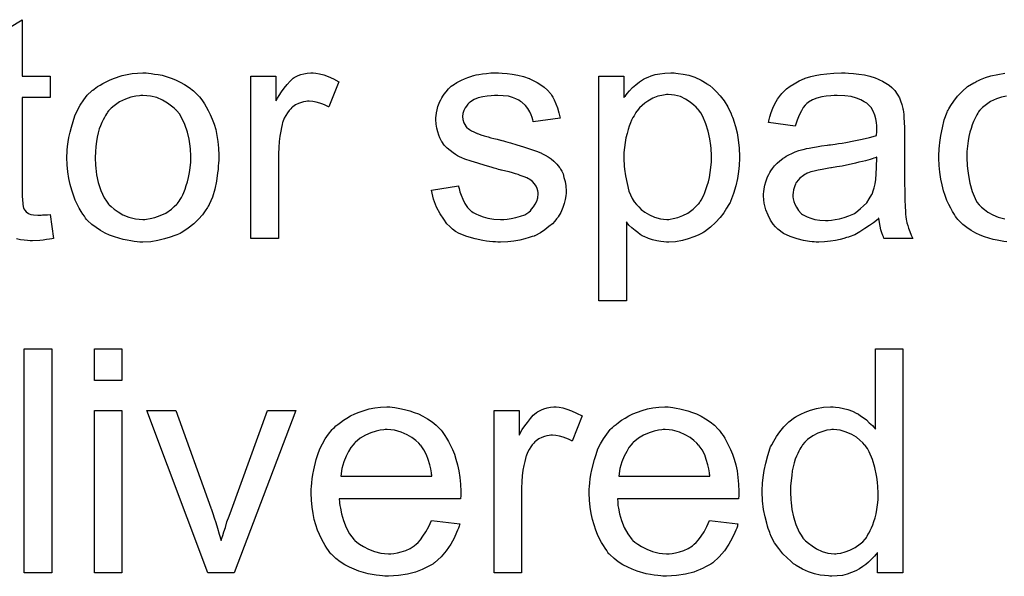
# Model space of a CAD drawing. Extents: x -1.5 to 9, y -3 to 5.
# Tile 280 of 368: x 6.436 to 6.788, y 0.155 to 0.354. Entities that reach past the tile are written whole.
import ezdxf

# ---------------------------------------------------------------- set-up
doc = ezdxf.new("R2010")
doc.units = 0
doc.layers.add('qfn16-30-34-a_mechanical_19', color=1, linetype='CONTINUOUS')

msp = doc.modelspace()

# ---------------------------------------------------------------- linework, layer by layer
at = {"layer": 'qfn16-30-34-a_mechanical_19', "color": 1}
for points in [[(6.426858, 0.348092), (6.436692, 0.353993), (6.436692, 0.333745)], [(6.481815, 0.334902), (6.482856, 0.334787), (6.484014, 0.334555), (6.485286, 0.334324), (6.48679, 0.334093), (6.489914, 0.333051), (6.491534, 0.332473), (6.493154, 0.331663), (6.494774, 0.330853), (6.496393, 0.329696), (6.497898, 0.328539), (6.499402, 0.327151), (6.499517, 0.327035), (6.499749, 0.326803), (6.500096, 0.326341), (6.500559, 0.325762), (6.501137, 0.324952), (6.501831, 0.323911), (6.502525, 0.322754), (6.50322, 0.321481), (6.503914, 0.320093), (6.504608, 0.318357), (6.505302, 0.316622), (6.505881, 0.314655), (6.506344, 0.312572), (6.506691, 0.310374), (6.506922, 0.30806), (6.507038, 0.305515), (6.507038, 0.305399), (6.507038, 0.305052), (6.507038, 0.304473), (6.507038, 0.303663), (6.506922, 0.302738), (6.506806, 0.301581), (6.506806, 0.300424), (6.506575, 0.299151), (6.506228, 0.296259), (6.505534, 0.293366), (6.504724, 0.290474), (6.503567, 0.287813), (6.503567, 0.287697), (6.503451, 0.287581), (6.50322, 0.287234), (6.502988, 0.286771), (6.502178, 0.285614), (6.501137, 0.284226), (6.499749, 0.282606), (6.498013, 0.280986), (6.496046, 0.279366), (6.493732, 0.277862), (6.493617, 0.277862), (6.493501, 0.277747), (6.493154, 0.277515), (6.492575, 0.277284), (6.491997, 0.277053), (6.491303, 0.276821), (6.489567, 0.276127), (6.4876, 0.275548), (6.485171, 0.27497), (6.482625, 0.274507), (6.479848, 0.274391), (6.478691, 0.274391), (6.477766, 0.274507), (6.476724, 0.274623), (6.475567, 0.274854), (6.474179, 0.275086), (6.472791, 0.275317), (6.469667, 0.276243), (6.467931, 0.276937), (6.466311, 0.277631), (6.464692, 0.278557), (6.463072, 0.279598), (6.461568, 0.280755), (6.460064, 0.282143), (6.459948, 0.282259), (6.459717, 0.28249), (6.459369, 0.282953), (6.458907, 0.283647), (6.458328, 0.284457), (6.45775, 0.285383), (6.457055, 0.28654), (6.456361, 0.287928), (6.455667, 0.289432), (6.454973, 0.291168), (6.454394, 0.293019), (6.453816, 0.294986), (6.453353, 0.297184), (6.453006, 0.299498), (6.452775, 0.302044), (6.452659, 0.304705), (6.452659, 0.304936), (6.452659, 0.305399), (6.452775, 0.306209), (6.452775, 0.307366), (6.45289, 0.308639), (6.453122, 0.310258), (6.453353, 0.311878), (6.453816, 0.313729), (6.454279, 0.315581), (6.454857, 0.317548), (6.455551, 0.31963), (6.456477, 0.321597), (6.457403, 0.323448), (6.458675, 0.325299), (6.459948, 0.327035), (6.461568, 0.328539), (6.461683, 0.328655), (6.461915, 0.32877), (6.462378, 0.329118), (6.462956, 0.32958), (6.46365, 0.330043), (6.464576, 0.330622), (6.465502, 0.3312), (6.466658, 0.331779), (6.467931, 0.332357), (6.46932, 0.332936), (6.472444, 0.333977), (6.47603, 0.334787), (6.477881, 0.334902), (6.479848, 0.335018), (6.481005, 0.335018), (6.481815, 0.334902)], [(6.541748, 0.334902), (6.54302, 0.334671), (6.544525, 0.334208), (6.546144, 0.33363), (6.547996, 0.33282), (6.549962, 0.331779), (6.546376, 0.322754), (6.54626, 0.32287), (6.545797, 0.323101), (6.545103, 0.323448), (6.544177, 0.323795), (6.543136, 0.324142), (6.541864, 0.32449), (6.540591, 0.324721), (6.539318, 0.324837), (6.53874, 0.324837), (6.538161, 0.324721), (6.537351, 0.324605), (6.536541, 0.324374), (6.5355, 0.324027), (6.534459, 0.323564), (6.533533, 0.32287), (6.533417, 0.322754), (6.53307, 0.322523), (6.532723, 0.32206), (6.532145, 0.321481), (6.531566, 0.320671), (6.530988, 0.319746), (6.530409, 0.318704), (6.529946, 0.317432), (6.529831, 0.3172), (6.529715, 0.316506), (6.529484, 0.315465), (6.529136, 0.314077), (6.528789, 0.312341), (6.528558, 0.310374), (6.528442, 0.308291), (6.528327, 0.305978), (6.528327, 0.275664), (6.518492, 0.275664), (6.518492, 0.333745), (6.527401, 0.333745), (6.527401, 0.324952), (6.527517, 0.325068), (6.52798, 0.325878), (6.528558, 0.326919), (6.529484, 0.328192), (6.530409, 0.329465), (6.53145, 0.330853), (6.532492, 0.33201), (6.533533, 0.332936), (6.533649, 0.333051), (6.533996, 0.333283), (6.53469, 0.33363), (6.535384, 0.333977), (6.53631, 0.334324), (6.537467, 0.334671), (6.538624, 0.334902), (6.539897, 0.335018), (6.540707, 0.335018), (6.541748, 0.334902)], [(6.608391, 0.334902), (6.610127, 0.334787), (6.611978, 0.334555), (6.613945, 0.334093), (6.616027, 0.33363), (6.617994, 0.332936), (6.61811, 0.332936), (6.618225, 0.33282), (6.618804, 0.332589), (6.61973, 0.332126), (6.620887, 0.331547), (6.622159, 0.330737), (6.623432, 0.329812), (6.624589, 0.32877), (6.62563, 0.327613), (6.625746, 0.327498), (6.625977, 0.327035), (6.62644, 0.326225), (6.627019, 0.325299), (6.627597, 0.323911), (6.628176, 0.322407), (6.628639, 0.320671), (6.629101, 0.318704), (6.619498, 0.317432), (6.619498, 0.317663), (6.619382, 0.318126), (6.619151, 0.318936), (6.618804, 0.319977), (6.618225, 0.321019), (6.617531, 0.322175), (6.616721, 0.323332), (6.615564, 0.324374), (6.615449, 0.32449), (6.614986, 0.324721), (6.614292, 0.325184), (6.61325, 0.325647), (6.612093, 0.326109), (6.610589, 0.326572), (6.608738, 0.326803), (6.606771, 0.326919), (6.605614, 0.326919), (6.604457, 0.326803), (6.602953, 0.326688), (6.601449, 0.326341), (6.599829, 0.325994), (6.598325, 0.325415), (6.597052, 0.324605), (6.596937, 0.32449), (6.59659, 0.324258), (6.596127, 0.323795), (6.595664, 0.323101), (6.595086, 0.322407), (6.594623, 0.321481), (6.594276, 0.32044), (6.59416, 0.319399), (6.59416, 0.319283), (6.59416, 0.319052), (6.594276, 0.318704), (6.594276, 0.318242), (6.594623, 0.317085), (6.595317, 0.315928), (6.595433, 0.315812), (6.595548, 0.315696), (6.59578, 0.315349), (6.596243, 0.315002), (6.596705, 0.314655), (6.5974, 0.314192), (6.598209, 0.313845), (6.599135, 0.313382), (6.599251, 0.313382), (6.599482, 0.313267), (6.599945, 0.313151), (6.600755, 0.312804), (6.601912, 0.312457), (6.603416, 0.31211), (6.604342, 0.311762), (6.605383, 0.311531), (6.60654, 0.311184), (6.607812, 0.310837), (6.607928, 0.310837), (6.608275, 0.310721), (6.608854, 0.310606), (6.609548, 0.310374), (6.610358, 0.310143), (6.611399, 0.309911), (6.613597, 0.309217), (6.616027, 0.308523), (6.618457, 0.307713), (6.620655, 0.306903), (6.621581, 0.306556), (6.622391, 0.306209), (6.622622, 0.306093), (6.623085, 0.305862), (6.623779, 0.305515), (6.62482, 0.304936), (6.625862, 0.304242), (6.626903, 0.303316), (6.627944, 0.302275), (6.62887, 0.301118), (6.628986, 0.301002), (6.629217, 0.30054), (6.62968, 0.299845), (6.630143, 0.298804), (6.63049, 0.297531), (6.630953, 0.296143), (6.631184, 0.294523), (6.6313, 0.292672), (6.6313, 0.292441), (6.6313, 0.291862), (6.631184, 0.290937), (6.630953, 0.289664), (6.630605, 0.288275), (6.630027, 0.286771), (6.629333, 0.285036), (6.628407, 0.283416), (6.628291, 0.283185), (6.627829, 0.282722), (6.62725, 0.281912), (6.626324, 0.280986), (6.625052, 0.279945), (6.623663, 0.278788), (6.622044, 0.277747), (6.620077, 0.276705), (6.619961, 0.276705), (6.619845, 0.27659), (6.619151, 0.276358), (6.617994, 0.276011), (6.61649, 0.275548), (6.614639, 0.275086), (6.612556, 0.274738), (6.610358, 0.274507), (6.607812, 0.274391), (6.606771, 0.274391), (6.605961, 0.274507), (6.605036, 0.274507), (6.603879, 0.274623), (6.602722, 0.274738), (6.601449, 0.27497), (6.598672, 0.275548), (6.59578, 0.276358), (6.593003, 0.277515), (6.59173, 0.278209), (6.590573, 0.279019), (6.590458, 0.279135), (6.590342, 0.279251), (6.589648, 0.279945), (6.588606, 0.280986), (6.587449, 0.282606), (6.586177, 0.284573), (6.584904, 0.286887), (6.583863, 0.289779), (6.583053, 0.293019), (6.592771, 0.294523), (6.592771, 0.294408), (6.592771, 0.294292), (6.593003, 0.293598), (6.593234, 0.292441), (6.593697, 0.291168), (6.594276, 0.289779), (6.59497, 0.288275), (6.596011, 0.286771), (6.597284, 0.285499), (6.597515, 0.285383), (6.597978, 0.285036), (6.598904, 0.284573), (6.600061, 0.283995), (6.601565, 0.283416), (6.6033, 0.282953), (6.605383, 0.282606), (6.607812, 0.28249), (6.60897, 0.28249), (6.610127, 0.282606), (6.611631, 0.282837), (6.61325, 0.283185), (6.614986, 0.283647), (6.61649, 0.284226), (6.617878, 0.285151), (6.617994, 0.285267), (6.618457, 0.285614), (6.61892, 0.286193), (6.619614, 0.287003), (6.620192, 0.287928), (6.620771, 0.289085), (6.621118, 0.290242), (6.621234, 0.291631), (6.621234, 0.291746), (6.621234, 0.292209), (6.621118, 0.292788), (6.620887, 0.293598), (6.620539, 0.294408), (6.619961, 0.295217), (6.619267, 0.296143), (6.618225, 0.296837), (6.61811, 0.296953), (6.617763, 0.297069), (6.617184, 0.297416), (6.616259, 0.297763), (6.61487, 0.298226), (6.61406, 0.298573), (6.613135, 0.298804), (6.612093, 0.299151), (6.610936, 0.299498), (6.609664, 0.299845), (6.60816, 0.300192), (6.608044, 0.300192), (6.607697, 0.300308), (6.607118, 0.300424), (6.606424, 0.300655), (6.605498, 0.300887), (6.604457, 0.301234), (6.602259, 0.301812), (6.599713, 0.302622), (6.597284, 0.303316), (6.59497, 0.304126), (6.593928, 0.304589), (6.593119, 0.304936), (6.592887, 0.305052), (6.592424, 0.305283), (6.59173, 0.305746), (6.590805, 0.306325), (6.589763, 0.307135), (6.588722, 0.30806), (6.587681, 0.309101), (6.586755, 0.310374), (6.586639, 0.31049), (6.586408, 0.310953), (6.586061, 0.311762), (6.585714, 0.312688), (6.585367, 0.313845), (6.58502, 0.315233), (6.584788, 0.316622), (6.584672, 0.318242), (6.584672, 0.318473), (6.584672, 0.318936), (6.584788, 0.31963), (6.584904, 0.320671), (6.585135, 0.321713), (6.585367, 0.322985), (6.585829, 0.324142), (6.586408, 0.325415), (6.586524, 0.325531), (6.586755, 0.325994), (6.587102, 0.326572), (6.587681, 0.327382), (6.588375, 0.328192), (6.589185, 0.329233), (6.59011, 0.330159), (6.591267, 0.330969), (6.591383, 0.331084), (6.59173, 0.3312), (6.592193, 0.331547), (6.592887, 0.331894), (6.593813, 0.332357), (6.594854, 0.33282), (6.596127, 0.333283), (6.597515, 0.333745), (6.597747, 0.333861), (6.598209, 0.333977), (6.599019, 0.334208), (6.600061, 0.33444), (6.601333, 0.334671), (6.602722, 0.334787), (6.604342, 0.335018), (6.607118, 0.335018), (6.608391, 0.334902)], [(6.670522, 0.334902), (6.671332, 0.334787), (6.673067, 0.334555), (6.67515, 0.334093), (6.677348, 0.333398), (6.679547, 0.332357), (6.681745, 0.331084), (6.68186, 0.331084), (6.681976, 0.330853), (6.68267, 0.33039), (6.683712, 0.329465), (6.684984, 0.328308), (6.686373, 0.326803), (6.687761, 0.324952), (6.68915, 0.322754), (6.690307, 0.320324), (6.690307, 0.320209), (6.690422, 0.319977), (6.690538, 0.31963), (6.690769, 0.319167), (6.691001, 0.318473), (6.691232, 0.317663), (6.691811, 0.315812), (6.692389, 0.313498), (6.692852, 0.310953), (6.693199, 0.30806), (6.693315, 0.305052), (6.693315, 0.304936), (6.693315, 0.304705), (6.693315, 0.304242), (6.693315, 0.303548), (6.693199, 0.302738), (6.693199, 0.301812), (6.692968, 0.29973), (6.692505, 0.297184), (6.691926, 0.294523), (6.691117, 0.291746), (6.690075, 0.28897), (6.690075, 0.288854), (6.689959, 0.288623), (6.689728, 0.288275), (6.689497, 0.287813), (6.688687, 0.28654), (6.687645, 0.28492), (6.686373, 0.283185), (6.684753, 0.281449), (6.682902, 0.279714), (6.680703, 0.278094), (6.680588, 0.278094), (6.680472, 0.277978), (6.680125, 0.277747), (6.679662, 0.277515), (6.678505, 0.276937), (6.676885, 0.276243), (6.674918, 0.275548), (6.672836, 0.27497), (6.670406, 0.274507), (6.667976, 0.274391), (6.667167, 0.274391), (6.666241, 0.274507), (6.665084, 0.274623), (6.663696, 0.274854), (6.662191, 0.275201), (6.660687, 0.275664), (6.659183, 0.276358), (6.659068, 0.276474), (6.658489, 0.276705), (6.657795, 0.277168), (6.656869, 0.277862), (6.655944, 0.278557), (6.654787, 0.279482), (6.653745, 0.280524), (6.65282, 0.28168), (6.65282, 0.25345), (6.642985, 0.25345), (6.642985, 0.333745), (6.651894, 0.333745), (6.651894, 0.326109), (6.65201, 0.326341), (6.652473, 0.326803), (6.653051, 0.327613), (6.653977, 0.328539), (6.655018, 0.329696), (6.656175, 0.330737), (6.657564, 0.331779), (6.658952, 0.332704), (6.659183, 0.33282), (6.659646, 0.333051), (6.660572, 0.333398), (6.661729, 0.333861), (6.663117, 0.334324), (6.664737, 0.334671), (6.666588, 0.334902), (6.668671, 0.335018), (6.669943, 0.335018), (6.670522, 0.334902)], [(6.732306, 0.334902), (6.734041, 0.334787), (6.736008, 0.334555), (6.737975, 0.334208), (6.739942, 0.333745), (6.741793, 0.333167), (6.742025, 0.333051), (6.742603, 0.33282), (6.743413, 0.332473), (6.744454, 0.33201), (6.745611, 0.331316), (6.746768, 0.330622), (6.74781, 0.329696), (6.748735, 0.32877), (6.748851, 0.328655), (6.749082, 0.328308), (6.749429, 0.327729), (6.749892, 0.327035), (6.750471, 0.325994), (6.750933, 0.324952), (6.751396, 0.32368), (6.751743, 0.322175), (6.751743, 0.32206), (6.751859, 0.321713), (6.751975, 0.321019), (6.75209, 0.320093), (6.75209, 0.31882), (6.752206, 0.317316), (6.752322, 0.315349), (6.752322, 0.313151), (6.752322, 0.299961), (6.752322, 0.299845), (6.752322, 0.299383), (6.752322, 0.298688), (6.752322, 0.297763), (6.752322, 0.296721), (6.752322, 0.295449), (6.752438, 0.292672), (6.752438, 0.289779), (6.752553, 0.286887), (6.752669, 0.285614), (6.752669, 0.284457), (6.752785, 0.283416), (6.7529, 0.282606), (6.7529, 0.28249), (6.753016, 0.282028), (6.753132, 0.281333), (6.753479, 0.280408), (6.75371, 0.279366), (6.754173, 0.278209), (6.754752, 0.276937), (6.75533, 0.275664), (6.745033, 0.275664), (6.744917, 0.27578), (6.744801, 0.276243), (6.74457, 0.276821), (6.744223, 0.277747), (6.743876, 0.278788), (6.743644, 0.280061), (6.743413, 0.281449), (6.743181, 0.282953), (6.743066, 0.282953), (6.74295, 0.282722), (6.742256, 0.282143), (6.741215, 0.281333), (6.739826, 0.280292), (6.738091, 0.279251), (6.736355, 0.278094), (6.734504, 0.277053), (6.732537, 0.276243), (6.732306, 0.276127), (6.731611, 0.276011), (6.73057, 0.275664), (6.729297, 0.275317), (6.727678, 0.27497), (6.725827, 0.274738), (6.723744, 0.274507), (6.721661, 0.274391), (6.720736, 0.274391), (6.720042, 0.274507), (6.719232, 0.274507), (6.718306, 0.274623), (6.716223, 0.27497), (6.713909, 0.275548), (6.711364, 0.276358), (6.70905, 0.277515), (6.706967, 0.279019), (6.706736, 0.279251), (6.706158, 0.279829), (6.705348, 0.280871), (6.704422, 0.282259), (6.703496, 0.283995), (6.702686, 0.285961), (6.702108, 0.288391), (6.701992, 0.289548), (6.701877, 0.290937), (6.701877, 0.291168), (6.701877, 0.291631), (6.701992, 0.292441), (6.702108, 0.293482), (6.702339, 0.294755), (6.702686, 0.296027), (6.703149, 0.297416), (6.703728, 0.298688), (6.703843, 0.298804), (6.704075, 0.299267), (6.704538, 0.299961), (6.705116, 0.300771), (6.70581, 0.301697), (6.706736, 0.302622), (6.707662, 0.303548), (6.708819, 0.304358), (6.708934, 0.304473), (6.709397, 0.304705), (6.709976, 0.305168), (6.710901, 0.30563), (6.711943, 0.306093), (6.713215, 0.306672), (6.714488, 0.307135), (6.715992, 0.307597), (6.716108, 0.307597), (6.71657, 0.307713), (6.717265, 0.307944), (6.71819, 0.30806), (6.719347, 0.308291), (6.720851, 0.308523), (6.722587, 0.30887), (6.724669, 0.309101), (6.724785, 0.309101), (6.725248, 0.309217), (6.725827, 0.309217), (6.726636, 0.309333), (6.727562, 0.309449), (6.728719, 0.30968), (6.729992, 0.309796), (6.73138, 0.310027), (6.734157, 0.310606), (6.737165, 0.311184), (6.739826, 0.311878), (6.741099, 0.312225), (6.742256, 0.312572), (6.742256, 0.312688), (6.742256, 0.31292), (6.742372, 0.313614), (6.742372, 0.314424), (6.742372, 0.314886), (6.742372, 0.315118), (6.742372, 0.315233), (6.742372, 0.315349), (6.742372, 0.316043), (6.742256, 0.3172), (6.742025, 0.318473), (6.741677, 0.319861), (6.741099, 0.32125), (6.740405, 0.322523), (6.739479, 0.323564), (6.739363, 0.32368), (6.738785, 0.324142), (6.737859, 0.324605), (6.736702, 0.325299), (6.735083, 0.325878), (6.733231, 0.326456), (6.730917, 0.326803), (6.728256, 0.326919), (6.727099, 0.326919), (6.725942, 0.326803), (6.724322, 0.326572), (6.722703, 0.326341), (6.720967, 0.325878), (6.719347, 0.325299), (6.717959, 0.32449), (6.717843, 0.324374), (6.71738, 0.324027), (6.716802, 0.323448), (6.716108, 0.322523), (6.715413, 0.321366), (6.714604, 0.319861), (6.713909, 0.31801), (6.713215, 0.315928), (6.703612, 0.3172), (6.703612, 0.317316), (6.703728, 0.317432), (6.703728, 0.317779), (6.703843, 0.318242), (6.704191, 0.319283), (6.704653, 0.320787), (6.705232, 0.322291), (6.705926, 0.323911), (6.706852, 0.325531), (6.707893, 0.327035), (6.708009, 0.327151), (6.708471, 0.327613), (6.709166, 0.328308), (6.710091, 0.329233), (6.711364, 0.330159), (6.712868, 0.331084), (6.714604, 0.332126), (6.71657, 0.332936), (6.716686, 0.332936), (6.716802, 0.333051), (6.717149, 0.333167), (6.717612, 0.333283), (6.718769, 0.33363), (6.720389, 0.333977), (6.72224, 0.334324), (6.724554, 0.334671), (6.726984, 0.334902), (6.72976, 0.335018), (6.731033, 0.335018), (6.732306, 0.334902)], [(6.788883, 0.274507), (6.787842, 0.274623), (6.786685, 0.274854), (6.785412, 0.275086), (6.784024, 0.275317), (6.7809, 0.276243), (6.779396, 0.276937), (6.777776, 0.277631), (6.776156, 0.278557), (6.774652, 0.279598), (6.773148, 0.280755), (6.771759, 0.282143), (6.771644, 0.282259), (6.771412, 0.28249), (6.771065, 0.282953), (6.770602, 0.283532), (6.77014, 0.284342), (6.769445, 0.285383), (6.768867, 0.28654), (6.768173, 0.287813), (6.767479, 0.289317), (6.7669, 0.291052), (6.766206, 0.292788), (6.765743, 0.29487), (6.76528, 0.296953), (6.764933, 0.299383), (6.764702, 0.301812), (6.764586, 0.304473), (6.764586, 0.304589), (6.764586, 0.304936), (6.764586, 0.305399), (6.764586, 0.306093), (6.764702, 0.306903), (6.764702, 0.307829), (6.764817, 0.30887), (6.764933, 0.310027), (6.76528, 0.312572), (6.765859, 0.315349), (6.766553, 0.318126), (6.767594, 0.320903), (6.767594, 0.321019), (6.76771, 0.32125), (6.767941, 0.321597), (6.768173, 0.32206), (6.768867, 0.323332), (6.769908, 0.324837), (6.771297, 0.326572), (6.772916, 0.328308), (6.774883, 0.330043), (6.777082, 0.331432), (6.777197, 0.331432), (6.777429, 0.331547), (6.777776, 0.331779), (6.778239, 0.33201), (6.778817, 0.332241), (6.779511, 0.332589), (6.781247, 0.333283), (6.783214, 0.333861), (6.785643, 0.33444), (6.788189, 0.334902)], [(6.436692, 0.333745), (6.446642, 0.333745), (6.446642, 0.326109), (6.436692, 0.326109), (6.436692, 0.291978), (6.436692, 0.291746), (6.436692, 0.291284), (6.436692, 0.290589), (6.436808, 0.289779), (6.436924, 0.287928), (6.437039, 0.287118), (6.437155, 0.28654), (6.437271, 0.286308), (6.437618, 0.285846), (6.438081, 0.285267), (6.438891, 0.284689), (6.439122, 0.284573), (6.4397, 0.284342), (6.440742, 0.28411), (6.442246, 0.283995), (6.443403, 0.283995), (6.443981, 0.28411), (6.444791, 0.28411), (6.445717, 0.284226), (6.446642, 0.284342), (6.447915, 0.275664), (6.447684, 0.275664), (6.447221, 0.275548), (6.446411, 0.275433), (6.44537, 0.275317), (6.444213, 0.275086), (6.44294, 0.27497), (6.440395, 0.274854), (6.439469, 0.274854), (6.438543, 0.27497), (6.437386, 0.275086), (6.435998, 0.275201), (6.43461, 0.275548)], [(6.479848, 0.326919), (6.479154, 0.326919), (6.478576, 0.326803), (6.477303, 0.326688), (6.475567, 0.326225), (6.4736, 0.325531), (6.471518, 0.324605), (6.469551, 0.323217), (6.46851, 0.322291), (6.467584, 0.321366), (6.467584, 0.32125), (6.467353, 0.321134), (6.467121, 0.320787), (6.466774, 0.320324), (6.466427, 0.319746), (6.46608, 0.319052), (6.465617, 0.318126), (6.465154, 0.3172), (6.464692, 0.316043), (6.464229, 0.314886), (6.463882, 0.313498), (6.463535, 0.311994), (6.463188, 0.310374), (6.462956, 0.308639), (6.46284, 0.306672), (6.462725, 0.304705), (6.462725, 0.304589), (6.462725, 0.304242), (6.462725, 0.303663), (6.46284, 0.302854), (6.46284, 0.301928), (6.462956, 0.300887), (6.463303, 0.298457), (6.463882, 0.29568), (6.464807, 0.292903), (6.465964, 0.290242), (6.466774, 0.289085), (6.467584, 0.287928), (6.4677, 0.287928), (6.467815, 0.287697), (6.46851, 0.287118), (6.469551, 0.286193), (6.470939, 0.285267), (6.472675, 0.284226), (6.474757, 0.2833), (6.477187, 0.282722), (6.47846, 0.282606), (6.479848, 0.28249), (6.480542, 0.28249), (6.481121, 0.282606), (6.482394, 0.282837), (6.484129, 0.283185), (6.48598, 0.283879), (6.488063, 0.284804), (6.49003, 0.286193), (6.491071, 0.287118), (6.491997, 0.288044), (6.492113, 0.28816), (6.492228, 0.288275), (6.49246, 0.288623), (6.492807, 0.289085), (6.493154, 0.289664), (6.493617, 0.290358), (6.494079, 0.291284), (6.494542, 0.292209), (6.495005, 0.293366), (6.495352, 0.294639), (6.495815, 0.296027), (6.496162, 0.297531), (6.496509, 0.299267), (6.49674, 0.301002), (6.496972, 0.302969), (6.496972, 0.305052), (6.496972, 0.305168), (6.496972, 0.305515), (6.496972, 0.306093), (6.496856, 0.306787), (6.496856, 0.307713), (6.49674, 0.308754), (6.496393, 0.311184), (6.495815, 0.313729), (6.494889, 0.316506), (6.493617, 0.319052), (6.492922, 0.320324), (6.491997, 0.321366), (6.491997, 0.321481), (6.491765, 0.321597), (6.491071, 0.322291), (6.49003, 0.323101), (6.488641, 0.324142), (6.486906, 0.325184), (6.484823, 0.326109), (6.482509, 0.326688), (6.481237, 0.326803), (6.479848, 0.326919)], [(6.667745, 0.327266), (6.667167, 0.327266), (6.666704, 0.327151), (6.665547, 0.326919), (6.664043, 0.326572), (6.662307, 0.325878), (6.660456, 0.324837), (6.659415, 0.324142), (6.658489, 0.323332), (6.657564, 0.322407), (6.656638, 0.321366), (6.656638, 0.32125), (6.656407, 0.321134), (6.656175, 0.320787), (6.655944, 0.320324), (6.655597, 0.31963), (6.655134, 0.318936), (6.654671, 0.31801), (6.654324, 0.317085), (6.653861, 0.315928), (6.653398, 0.314655), (6.653051, 0.313267), (6.652588, 0.311762), (6.652357, 0.310027), (6.652126, 0.308291), (6.651894, 0.30644), (6.651894, 0.304358), (6.651894, 0.304242), (6.651894, 0.303895), (6.651894, 0.303316), (6.65201, 0.302507), (6.65201, 0.301581), (6.652126, 0.30054), (6.652473, 0.29811), (6.653051, 0.295333), (6.653745, 0.292672), (6.654902, 0.290011), (6.655597, 0.288854), (6.656407, 0.287813), (6.656638, 0.287581), (6.657216, 0.287003), (6.658142, 0.286077), (6.659415, 0.285151), (6.661034, 0.284226), (6.662886, 0.2833), (6.664968, 0.282722), (6.666125, 0.282606), (6.667282, 0.28249), (6.667976, 0.28249), (6.668439, 0.282606), (6.669596, 0.282837), (6.671216, 0.283185), (6.672952, 0.283879), (6.674803, 0.284804), (6.676654, 0.286193), (6.67758, 0.287003), (6.678505, 0.287928), (6.678505, 0.288044), (6.678737, 0.28816), (6.678968, 0.288507), (6.679199, 0.28897), (6.679662, 0.289548), (6.680009, 0.290358), (6.680472, 0.291168), (6.680935, 0.292209), (6.681282, 0.29325), (6.681745, 0.294639), (6.682208, 0.296027), (6.682555, 0.297531), (6.682786, 0.299267), (6.683017, 0.301118), (6.683249, 0.303085), (6.683249, 0.305168), (6.683249, 0.305283), (6.683249, 0.30563), (6.683249, 0.306209), (6.683133, 0.307019), (6.683133, 0.307944), (6.683017, 0.308986), (6.68267, 0.311415), (6.682092, 0.314077), (6.681282, 0.316738), (6.680125, 0.319399), (6.679431, 0.320671), (6.678621, 0.321713), (6.678621, 0.321828), (6.67839, 0.321944), (6.677811, 0.322638), (6.676885, 0.323448), (6.675613, 0.32449), (6.673993, 0.325531), (6.672142, 0.326456), (6.670059, 0.327035), (6.668902, 0.327151), (6.667745, 0.327266)], [(6.788767, 0.326688), (6.787032, 0.326225), (6.785181, 0.325647), (6.783098, 0.324721), (6.781131, 0.323332), (6.780206, 0.322523), (6.77928, 0.321597), (6.77928, 0.321481), (6.779048, 0.321366), (6.778817, 0.321019), (6.778586, 0.320556), (6.778239, 0.319977), (6.777776, 0.319283), (6.777429, 0.318473), (6.776966, 0.317548), (6.776503, 0.31639), (6.776156, 0.315118), (6.775693, 0.313729), (6.775346, 0.312225), (6.775115, 0.310606), (6.774883, 0.308754), (6.774652, 0.306787), (6.774652, 0.304705), (6.774652, 0.304589), (6.774652, 0.304242), (6.774652, 0.303548), (6.774768, 0.302854), (6.774768, 0.301812), (6.774883, 0.300771), (6.77523, 0.298226), (6.775693, 0.295449), (6.776503, 0.292556), (6.777544, 0.290011), (6.778239, 0.288738), (6.779048, 0.287697), (6.77928, 0.287466), (6.779858, 0.286887), (6.7809, 0.286077), (6.782172, 0.285151), (6.783908, 0.28411), (6.785875, 0.2833), (6.788189, 0.282722)], [(6.742372, 0.30482), (6.742256, 0.30482), (6.74214, 0.304705), (6.741793, 0.304589), (6.74133, 0.304473), (6.740752, 0.304242), (6.740058, 0.304011), (6.739248, 0.303779), (6.738322, 0.303548), (6.737281, 0.303201), (6.736008, 0.302969), (6.734735, 0.302622), (6.733231, 0.302275), (6.731611, 0.301928), (6.729992, 0.301581), (6.728141, 0.301349), (6.726174, 0.301002), (6.725942, 0.301002), (6.725248, 0.300887), (6.724091, 0.300655), (6.722818, 0.300424), (6.72143, 0.300192), (6.720042, 0.299845), (6.718769, 0.299498), (6.717612, 0.299036), (6.717496, 0.299036), (6.717149, 0.298804), (6.716686, 0.298573), (6.716223, 0.298226), (6.714835, 0.2973), (6.713678, 0.295912), (6.713678, 0.295796), (6.713447, 0.295565), (6.713331, 0.295102), (6.7131, 0.294523), (6.712868, 0.293829), (6.712637, 0.293135), (6.712521, 0.292209), (6.712405, 0.291284), (6.712405, 0.291168), (6.712405, 0.290589), (6.712521, 0.289895), (6.712752, 0.28897), (6.7131, 0.287928), (6.713678, 0.286887), (6.714372, 0.28573), (6.715298, 0.284689), (6.715413, 0.284573), (6.715876, 0.284342), (6.71657, 0.283879), (6.717496, 0.283416), (6.718769, 0.282953), (6.720273, 0.28249), (6.722008, 0.282259), (6.724091, 0.282143), (6.725017, 0.282143), (6.726174, 0.282259), (6.727446, 0.28249), (6.729066, 0.282722), (6.730686, 0.283185), (6.732421, 0.283763), (6.734157, 0.284573), (6.734388, 0.284689), (6.734851, 0.285036), (6.735661, 0.285614), (6.736587, 0.286424), (6.737628, 0.28735), (6.738785, 0.288507), (6.739711, 0.289895), (6.740636, 0.291399), (6.740752, 0.291515), (6.740868, 0.291978), (6.741099, 0.292788), (6.741446, 0.293829), (6.741793, 0.295217), (6.742025, 0.296837), (6.74214, 0.298804), (6.742256, 0.301118), (6.742372, 0.30482)], [(6.447221, 0.1561), (6.437386, 0.1561), (6.437386, 0.236164), (6.447221, 0.236164), (6.447221, 0.1561)], [(6.472328, 0.224941), (6.462493, 0.224941), (6.462493, 0.236164), (6.472328, 0.236164), (6.472328, 0.224941)], [(6.751743, 0.1561), (6.742603, 0.1561), (6.742603, 0.163389), (6.742487, 0.163273), (6.742372, 0.163042), (6.742025, 0.162579), (6.741562, 0.162), (6.740983, 0.161422), (6.740289, 0.160728), (6.739479, 0.159918), (6.738438, 0.159108), (6.737396, 0.158298), (6.736239, 0.157488), (6.734851, 0.156794), (6.733347, 0.156215), (6.731843, 0.155637), (6.730107, 0.155174), (6.728256, 0.154943), (6.726289, 0.154827), (6.725595, 0.154827), (6.725132, 0.154943), (6.723744, 0.155058), (6.722124, 0.15529), (6.720157, 0.155753), (6.717959, 0.156447), (6.715761, 0.157372), (6.713562, 0.158645), (6.713447, 0.158645), (6.713331, 0.158876), (6.712637, 0.159339), (6.711595, 0.160265), (6.710323, 0.161422), (6.708819, 0.162926), (6.707315, 0.164777), (6.70581, 0.16686), (6.704538, 0.16929), (6.704538, 0.169405), (6.704422, 0.169637), (6.704306, 0.169984), (6.704075, 0.170446), (6.703843, 0.171141), (6.703496, 0.171951), (6.703265, 0.172761), (6.703034, 0.173802), (6.702455, 0.176116), (6.701877, 0.178777), (6.701529, 0.181785), (6.701414, 0.185025), (6.701414, 0.18514), (6.701414, 0.185372), (6.701414, 0.185835), (6.701414, 0.186529), (6.701529, 0.187223), (6.701529, 0.188149), (6.701761, 0.190231), (6.702108, 0.192661), (6.702686, 0.195322), (6.703381, 0.198099), (6.704306, 0.20076), (6.704306, 0.200876), (6.704422, 0.201107), (6.704653, 0.201454), (6.704885, 0.201917), (6.705579, 0.20319), (6.706505, 0.204809), (6.707662, 0.206545), (6.709166, 0.20828), (6.710901, 0.210132), (6.712984, 0.211636), (6.7131, 0.211636), (6.713215, 0.211751), (6.713562, 0.211983), (6.714025, 0.212214), (6.715182, 0.212793), (6.716802, 0.213603), (6.718653, 0.214297), (6.720851, 0.214875), (6.723281, 0.215338), (6.725827, 0.215454), (6.726752, 0.215454), (6.727678, 0.215338), (6.72895, 0.215222), (6.730454, 0.214875), (6.732074, 0.214528), (6.733694, 0.21395), (6.735198, 0.21314), (6.73543, 0.213024), (6.735892, 0.212793), (6.736587, 0.212214), (6.737512, 0.211636), (6.738669, 0.210826), (6.739711, 0.209785), (6.740868, 0.208743), (6.741909, 0.20747), (6.741909, 0.236164), (6.751743, 0.236164), (6.751743, 0.1561)], [(6.569053, 0.215338), (6.569979, 0.215222), (6.571136, 0.214991), (6.572408, 0.21476), (6.573912, 0.214412), (6.575301, 0.214065), (6.576921, 0.213487), (6.578425, 0.212908), (6.580044, 0.212099), (6.581664, 0.211173), (6.583284, 0.210132), (6.584788, 0.208859), (6.586177, 0.20747), (6.586292, 0.207355), (6.586524, 0.207123), (6.586871, 0.206661), (6.587334, 0.205966), (6.587912, 0.205156), (6.588491, 0.204231), (6.589185, 0.203074), (6.589879, 0.201685), (6.590573, 0.200181), (6.591267, 0.198562), (6.591846, 0.19671), (6.592424, 0.194744), (6.592887, 0.192545), (6.593234, 0.190231), (6.593466, 0.187802), (6.593581, 0.18514), (6.593581, 0.185025), (6.593581, 0.184562), (6.593581, 0.183752), (6.593466, 0.182595), (6.550078, 0.182595), (6.550078, 0.182479), (6.550078, 0.182132), (6.550194, 0.181669), (6.550194, 0.180975), (6.55031, 0.180165), (6.550541, 0.17924), (6.550888, 0.177157), (6.551582, 0.174843), (6.552508, 0.172298), (6.553781, 0.169984), (6.5554, 0.167901), (6.555516, 0.167901), (6.555632, 0.16767), (6.556326, 0.167091), (6.557367, 0.166281), (6.558756, 0.165471), (6.560607, 0.164546), (6.56269, 0.163736), (6.565003, 0.163157), (6.566276, 0.163042), (6.567665, 0.162926), (6.56859, 0.162926), (6.569632, 0.163042), (6.570904, 0.163273), (6.572293, 0.16362), (6.573912, 0.164083), (6.575417, 0.164777), (6.576921, 0.165703), (6.577036, 0.165819), (6.577615, 0.166281), (6.578309, 0.166976), (6.579119, 0.167901), (6.580044, 0.169174), (6.581086, 0.170794), (6.582127, 0.172645), (6.583053, 0.174843), (6.593234, 0.17357), (6.593234, 0.173455), (6.593119, 0.173223), (6.593003, 0.172761), (6.592771, 0.172066), (6.592424, 0.171372), (6.592077, 0.170446), (6.591152, 0.16848), (6.589995, 0.166281), (6.588375, 0.163967), (6.586524, 0.161769), (6.58421, 0.159686), (6.584094, 0.159686), (6.583863, 0.159455), (6.583516, 0.159224), (6.583053, 0.158876), (6.582359, 0.158529), (6.581664, 0.158182), (6.580739, 0.15772), (6.579697, 0.157257), (6.57854, 0.156794), (6.577383, 0.156331), (6.574491, 0.155637), (6.571251, 0.155058), (6.567665, 0.154827), (6.566392, 0.154827), (6.565582, 0.154943), (6.564541, 0.155058), (6.563268, 0.15529), (6.56188, 0.155521), (6.560376, 0.155753), (6.557136, 0.156678), (6.5554, 0.157372), (6.553781, 0.158067), (6.552045, 0.158992), (6.550425, 0.160034), (6.548921, 0.16119), (6.547417, 0.162579), (6.547301, 0.162695), (6.54707, 0.162926), (6.546723, 0.163389), (6.54626, 0.164083), (6.545682, 0.164893), (6.545103, 0.165819), (6.544409, 0.166976), (6.543715, 0.168248), (6.54302, 0.169752), (6.542326, 0.171372), (6.541748, 0.173223), (6.541169, 0.17519), (6.540707, 0.177273), (6.540359, 0.179587), (6.540128, 0.182017), (6.540012, 0.184562), (6.540012, 0.184678), (6.540012, 0.185256), (6.540012, 0.18595), (6.540128, 0.186992), (6.540244, 0.188264), (6.540359, 0.189653), (6.540591, 0.191273), (6.540938, 0.192892), (6.541864, 0.196595), (6.542442, 0.198446), (6.543136, 0.200413), (6.544062, 0.202264), (6.545103, 0.204), (6.54626, 0.205735), (6.547533, 0.207355), (6.547649, 0.20747), (6.54788, 0.207702), (6.548343, 0.208049), (6.548921, 0.208627), (6.549615, 0.209206), (6.550541, 0.2099), (6.551582, 0.21071), (6.552855, 0.211404), (6.554128, 0.212214), (6.555632, 0.212908), (6.557252, 0.213603), (6.558987, 0.214181), (6.560838, 0.21476), (6.562805, 0.215107), (6.564888, 0.215338), (6.567086, 0.215454), (6.568243, 0.215454), (6.569053, 0.215338)], [(6.628754, 0.215338), (6.630027, 0.215107), (6.631531, 0.214644), (6.633151, 0.214065), (6.635002, 0.213256), (6.636969, 0.212214), (6.633382, 0.20319), (6.633266, 0.203305), (6.632804, 0.203537), (6.632109, 0.203884), (6.631184, 0.204231), (6.630143, 0.204578), (6.62887, 0.204925), (6.627597, 0.205156), (6.626324, 0.205272), (6.625746, 0.205272), (6.625167, 0.205156), (6.624358, 0.205041), (6.623548, 0.204809), (6.622506, 0.204462), (6.621465, 0.204), (6.620539, 0.203305), (6.620424, 0.20319), (6.620077, 0.202958), (6.61973, 0.202495), (6.619151, 0.201917), (6.618573, 0.201107), (6.617994, 0.200181), (6.617416, 0.19914), (6.616953, 0.197867), (6.616837, 0.197636), (6.616721, 0.196942), (6.61649, 0.1959), (6.616143, 0.194512), (6.615796, 0.192777), (6.615564, 0.19081), (6.615449, 0.188727), (6.615333, 0.186413), (6.615333, 0.1561), (6.605498, 0.1561), (6.605498, 0.214181), (6.614407, 0.214181), (6.614407, 0.205388), (6.614523, 0.205504), (6.614986, 0.206314), (6.615564, 0.207355), (6.61649, 0.208627), (6.617416, 0.2099), (6.618457, 0.211289), (6.619498, 0.212446), (6.620539, 0.213371), (6.620655, 0.213487), (6.621002, 0.213718), (6.621697, 0.214065), (6.622391, 0.214412), (6.623316, 0.21476), (6.624473, 0.215107), (6.62563, 0.215338), (6.626903, 0.215454), (6.627713, 0.215454), (6.628754, 0.215338)], [(6.668555, 0.215338), (6.669481, 0.215222), (6.670638, 0.214991), (6.67191, 0.21476), (6.673414, 0.214412), (6.674803, 0.214065), (6.676423, 0.213487), (6.677927, 0.212908), (6.679547, 0.212099), (6.681166, 0.211173), (6.682786, 0.210132), (6.68429, 0.208859), (6.685679, 0.20747), (6.685794, 0.207355), (6.686026, 0.207123), (6.686373, 0.206661), (6.686836, 0.205966), (6.687414, 0.205156), (6.687993, 0.204231), (6.688687, 0.203074), (6.689381, 0.201685), (6.690075, 0.200181), (6.690769, 0.198562), (6.691348, 0.19671), (6.691926, 0.194744), (6.692389, 0.192545), (6.692736, 0.190231), (6.692968, 0.187802), (6.693083, 0.18514), (6.693083, 0.185025), (6.693083, 0.184562), (6.693083, 0.183752), (6.692968, 0.182595), (6.64958, 0.182595), (6.64958, 0.182479), (6.64958, 0.182132), (6.649696, 0.181669), (6.649696, 0.180975), (6.649812, 0.180165), (6.650043, 0.17924), (6.65039, 0.177157), (6.651084, 0.174843), (6.65201, 0.172298), (6.653283, 0.169984), (6.654902, 0.167901), (6.655018, 0.167901), (6.655134, 0.16767), (6.655828, 0.167091), (6.656869, 0.166281), (6.658258, 0.165471), (6.660109, 0.164546), (6.662191, 0.163736), (6.664506, 0.163157), (6.665778, 0.163042), (6.667167, 0.162926), (6.668092, 0.162926), (6.669133, 0.163042), (6.670406, 0.163273), (6.671795, 0.16362), (6.673414, 0.164083), (6.674918, 0.164777), (6.676423, 0.165703), (6.676538, 0.165819), (6.677117, 0.166281), (6.677811, 0.166976), (6.678621, 0.167901), (6.679547, 0.169174), (6.680588, 0.170794), (6.681629, 0.172645), (6.682555, 0.174843), (6.692736, 0.17357), (6.692736, 0.173455), (6.692621, 0.173223), (6.692505, 0.172761), (6.692274, 0.172066), (6.691926, 0.171372), (6.691579, 0.170446), (6.690654, 0.16848), (6.689497, 0.166281), (6.687877, 0.163967), (6.686026, 0.161769), (6.683712, 0.159686), (6.683596, 0.159686), (6.683365, 0.159455), (6.683017, 0.159224), (6.682555, 0.158876), (6.68186, 0.158529), (6.681166, 0.158182), (6.680241, 0.15772), (6.679199, 0.157257), (6.678042, 0.156794), (6.676885, 0.156331), (6.673993, 0.155637), (6.670753, 0.155058), (6.667167, 0.154827), (6.665894, 0.154827), (6.665084, 0.154943), (6.664043, 0.155058), (6.66277, 0.15529), (6.661382, 0.155521), (6.659877, 0.155753), (6.656638, 0.156678), (6.654902, 0.157372), (6.653283, 0.158067), (6.651547, 0.158992), (6.649927, 0.160034), (6.648423, 0.16119), (6.646919, 0.162579), (6.646803, 0.162695), (6.646572, 0.162926), (6.646225, 0.163389), (6.645762, 0.164083), (6.645184, 0.164893), (6.644605, 0.165819), (6.643911, 0.166976), (6.643217, 0.168248), (6.642523, 0.169752), (6.641828, 0.171372), (6.64125, 0.173223), (6.640671, 0.17519), (6.640208, 0.177273), (6.639861, 0.179587), (6.63963, 0.182017), (6.639514, 0.184562), (6.639514, 0.184678), (6.639514, 0.185256), (6.639514, 0.18595), (6.63963, 0.186992), (6.639746, 0.188264), (6.639861, 0.189653), (6.640093, 0.191273), (6.64044, 0.192892), (6.641365, 0.196595), (6.641944, 0.198446), (6.642638, 0.200413), (6.643564, 0.202264), (6.644605, 0.204), (6.645762, 0.205735), (6.647035, 0.207355), (6.64715, 0.20747), (6.647382, 0.207702), (6.647845, 0.208049), (6.648423, 0.208627), (6.649117, 0.209206), (6.650043, 0.2099), (6.651084, 0.21071), (6.652357, 0.211404), (6.65363, 0.212214), (6.655134, 0.212908), (6.656754, 0.213603), (6.658489, 0.214181), (6.66034, 0.21476), (6.662307, 0.215107), (6.66439, 0.215338), (6.666588, 0.215454), (6.667745, 0.215454), (6.668555, 0.215338)], [(6.472328, 0.1561), (6.462493, 0.1561), (6.462493, 0.214181), (6.472328, 0.214181), (6.472328, 0.1561)], [(6.512476, 0.1561), (6.503104, 0.1561), (6.481237, 0.214181), (6.49165, 0.214181), (6.504145, 0.179355), (6.504145, 0.17924), (6.504261, 0.179124), (6.504377, 0.178777), (6.504492, 0.17843), (6.50484, 0.177273), (6.505302, 0.175769), (6.505881, 0.174033), (6.506575, 0.172066), (6.507154, 0.169868), (6.507848, 0.16767), (6.507963, 0.167901), (6.508079, 0.16848), (6.508426, 0.169405), (6.508773, 0.170794), (6.509352, 0.172298), (6.50993, 0.174265), (6.51074, 0.176347), (6.51155, 0.178661), (6.524393, 0.214181), (6.534574, 0.214181), (6.512476, 0.1561)], [(6.567202, 0.207355), (6.566508, 0.207355), (6.566045, 0.207239), (6.564772, 0.207123), (6.563268, 0.206776), (6.561417, 0.206198), (6.55945, 0.205388), (6.557599, 0.204231), (6.555748, 0.202727), (6.555516, 0.202495), (6.555053, 0.201917), (6.554243, 0.200876), (6.553434, 0.199487), (6.552508, 0.197867), (6.551698, 0.195785), (6.551004, 0.193355), (6.550657, 0.190694), (6.583168, 0.190694), (6.583168, 0.19081), (6.583168, 0.191041), (6.583053, 0.191388), (6.583053, 0.191851), (6.582821, 0.193239), (6.582474, 0.194744), (6.581896, 0.196595), (6.581317, 0.19833), (6.580392, 0.200066), (6.57935, 0.20157), (6.57935, 0.201685), (6.579119, 0.201801), (6.57854, 0.202495), (6.577499, 0.203421), (6.576111, 0.204462), (6.574375, 0.205504), (6.572293, 0.206429), (6.569863, 0.207123), (6.56859, 0.207239), (6.567202, 0.207355)], [(6.666704, 0.207355), (6.66601, 0.207355), (6.665547, 0.207239), (6.664274, 0.207123), (6.66277, 0.206776), (6.660919, 0.206198), (6.658952, 0.205388), (6.657101, 0.204231), (6.655249, 0.202727), (6.655018, 0.202495), (6.654555, 0.201917), (6.653745, 0.200876), (6.652935, 0.199487), (6.65201, 0.197867), (6.6512, 0.195785), (6.650506, 0.193355), (6.650159, 0.190694), (6.68267, 0.190694), (6.68267, 0.19081), (6.68267, 0.191041), (6.682555, 0.191388), (6.682555, 0.191851), (6.682323, 0.193239), (6.681976, 0.194744), (6.681398, 0.196595), (6.680819, 0.19833), (6.679894, 0.200066), (6.678852, 0.20157), (6.678852, 0.201685), (6.678621, 0.201801), (6.678042, 0.202495), (6.677001, 0.203421), (6.675613, 0.204462), (6.673877, 0.205504), (6.671795, 0.206429), (6.669365, 0.207123), (6.668092, 0.207239), (6.666704, 0.207355)], [(6.726868, 0.207355), (6.726289, 0.207355), (6.725827, 0.207239), (6.724554, 0.207123), (6.72305, 0.206661), (6.721314, 0.206082), (6.719463, 0.205041), (6.717612, 0.203768), (6.716686, 0.202843), (6.715876, 0.201917), (6.715876, 0.201801), (6.715645, 0.201685), (6.715529, 0.201338), (6.715182, 0.200876), (6.714835, 0.200297), (6.714488, 0.199603), (6.714141, 0.198793), (6.713678, 0.197867), (6.713215, 0.19671), (6.712868, 0.195438), (6.712521, 0.194049), (6.712174, 0.192545), (6.711943, 0.190925), (6.711711, 0.189074), (6.71148, 0.187107), (6.71148, 0.185025), (6.71148, 0.184909), (6.71148, 0.184562), (6.71148, 0.183983), (6.711595, 0.183173), (6.711595, 0.182248), (6.711711, 0.181207), (6.712058, 0.178777), (6.712637, 0.176116), (6.713447, 0.173339), (6.714604, 0.170678), (6.715298, 0.169521), (6.716108, 0.168364), (6.716223, 0.168364), (6.716339, 0.168132), (6.716918, 0.167554), (6.717959, 0.166628), (6.719232, 0.165703), (6.720851, 0.164661), (6.722818, 0.163736), (6.724901, 0.163157), (6.726058, 0.163042), (6.727215, 0.162926), (6.727793, 0.162926), (6.728256, 0.163042), (6.729529, 0.163157), (6.731033, 0.16362), (6.732769, 0.164199), (6.73462, 0.165124), (6.736471, 0.166397), (6.737396, 0.167207), (6.738206, 0.168132), (6.738206, 0.168248), (6.738438, 0.168364), (6.738669, 0.168711), (6.738901, 0.169174), (6.739248, 0.169752), (6.739711, 0.170331), (6.740058, 0.171256), (6.74052, 0.172182), (6.740983, 0.173223), (6.74133, 0.17438), (6.741793, 0.175769), (6.74214, 0.177157), (6.742372, 0.178777), (6.742603, 0.180397), (6.742834, 0.182248), (6.742834, 0.184215), (6.742834, 0.184331), (6.742834, 0.184793), (6.742834, 0.185372), (6.742719, 0.186182), (6.742719, 0.187107), (6.742603, 0.188264), (6.742487, 0.189537), (6.742256, 0.190925), (6.741677, 0.193702), (6.740868, 0.196595), (6.739711, 0.199371), (6.739016, 0.200529), (6.738206, 0.201685), (6.738206, 0.201801), (6.737975, 0.201917), (6.737396, 0.202611), (6.736355, 0.203537), (6.735083, 0.204578), (6.733463, 0.205619), (6.731496, 0.206429), (6.729297, 0.207123), (6.728141, 0.207239), (6.726868, 0.207355)]]:
    msp.add_lwpolyline(points, dxfattribs=at)

doc.saveas('drawing.dxf')
